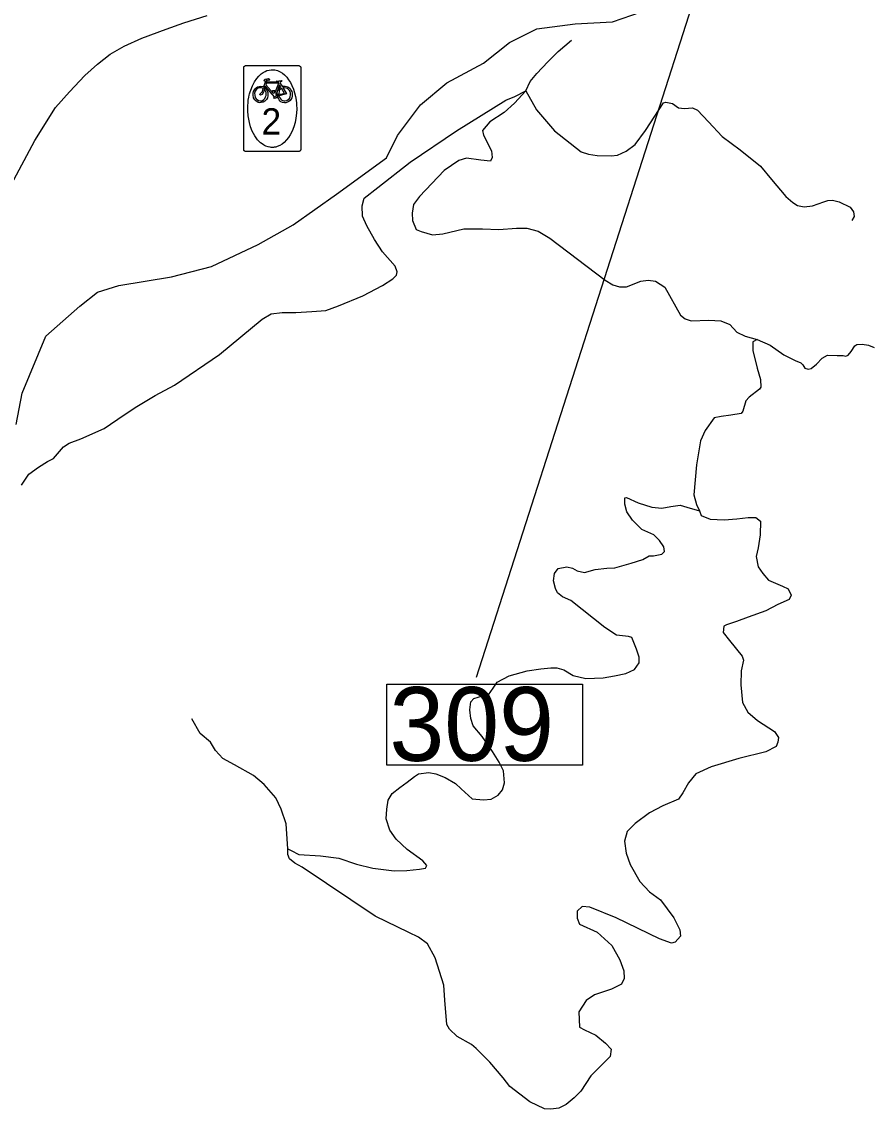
# Model space of a CAD drawing. Extents: x 1159738 to 1321356, y 736314 to 882035.
# Drawn here: x 1205693 to 1209718, y 794938 to 800095 of the extents above; entities that cross this region are included whole.
import ezdxf

# ---------------------------------------------------------------- set-up
doc = ezdxf.new("R2010")
doc.units = 0
for name, color, linetype in [('Exist Hydrographic Creek Single Shore', 7, 'Continuous'), ('Exist Road Non-System Type 51', 7, 'Continuous'), ('Exist Road Secondary Bike CELL', 7, 'Continuous'), ('Exist Road Secondary Structure Standard Bridge Number Label', 7, 'Continuous'), ('Exist Road Secondary Type 51 Attributed', 7, 'Continuous')]:
    doc.layers.add(name, color=color, linetype=linetype)

msp = doc.modelspace()

# ---------------------------------------------------------------- linework, layer by layer
at = {"layer": 'Exist Hydrographic Creek Single Shore'}
msp.add_lwpolyline([(1205666, 798184.4), (1205694.2, 798333.8), (1205807.2, 798604.2), (1205968.5, 798745.4), (1206052.1, 798812.2), (1206152.9, 798844.5), (1206402.9, 798884.9), (1206592.5, 798933.3), (1206814.3, 799038.2), (1206979.7, 799131.1), (1207185.4, 799276.4), (1207423.3, 799449.9), (1207475.8, 799554.8), (1207584.7, 799700.1), (1207709.7, 799805.1), (1207883.1, 799897.9), (1208006.9, 799996.6), (1208135.9, 800061.2), (1208317.4, 800085.4), (1208494.9, 800093.5), (1208632, 800141.9)], dxfattribs=at)
at = {"layer": 'Exist Road Non-System Type 51'}
for points in [[(1208083.7, 799767.4), (1208104.3, 799810.7), (1208135.7, 799848.8), (1208188.3, 799904.8), (1208237.5, 799954), (1208300.2, 800006.7)], [(1205691.1, 797897.5), (1205726.9, 797949), (1205771.7, 797982.6), (1205814.2, 798009.5), (1205843.3, 798022.9), (1205890.3, 798078.9), (1205917.2, 798096.8), (1205973.1, 798117), (1206083.8, 798165.4), (1206177.9, 798230.4), (1206238.3, 798270.7), (1206325.6, 798322.2), (1206417.3, 798371.5), (1206630, 798517.1), (1206833.3, 798684.7), (1206875.9, 798709.3), (1206927.3, 798716), (1206992.2, 798716), (1207068.4, 798720.5), (1207135.5, 798725), (1207195.9, 798747.4), (1207310.1, 798794.4), (1207404.1, 798843.7), (1207453.3, 798875.1), (1207470.8, 798892.3), (1207473, 798908), (1207464.1, 798934.9), (1207403.6, 799004.3), (1207365.6, 799062.6), (1207329.8, 799127.5), (1207309.6, 799172.3), (1207307.4, 799221.6), (1207316.4, 799257.4), (1207381.3, 799308.9), (1207535.3, 799429.1), (1207754.7, 799577), (1207989.7, 799722.6), (1208032.2, 799740.5), (1208083.7, 799767.4)], [(1208083.7, 799767.4), (1208030, 799709.1), (1207980.8, 799664.3), (1207913.6, 799619.5), (1207877.8, 799579.2), (1207882.3, 799556.8), (1207920.3, 799482.9), (1207924.8, 799451.5), (1207915.8, 799433.6), (1207871.1, 799438.1), (1207801.7, 799447.1), (1207765.9, 799435.9), (1207696.5, 799388.8), (1207580.1, 799265.6), (1207551, 799227.5), (1207544.3, 799187.2), (1207546.5, 799151.4), (1207564.4, 799108.8), (1207586.8, 799099.9), (1207640.5, 799084.2), (1207689.8, 799088.7), (1207790.5, 799113.3), (1207877.8, 799113.3), (1207956.1, 799108.8), (1208038.9, 799115.6), (1208088.2, 799115.6), (1208141.9, 799102.1), (1208197.9, 799068.5), (1208459.7, 798869.2), (1208496.9, 798847.2), (1208528.2, 798838.2), (1208561.8, 798838.2), (1208628.9, 798865.1), (1208664.7, 798869.6), (1208698.3, 798865.1), (1208743.1, 798836), (1208816.9, 798703.8), (1208839.3, 798685.9), (1208868.4, 798676.9), (1208951.2, 798679.2), (1209009.4, 798676.9), (1209052, 798659), (1209085.5, 798623.2), (1209123.6, 798603), (1209181.8, 798587.3), (1209242.2, 798560.5), (1209307.1, 798515.7)], [(1208083.7, 799767.4), (1208134.3, 799676.9), (1208220.5, 799577.2), (1208345.8, 799477.5), (1208381.6, 799466.3), (1208421.9, 799459.6), (1208487.9, 799458.5), (1208519.3, 799461.8), (1208559.6, 799480.9), (1208602.1, 799512.2), (1208651.3, 799578.3), (1208736.4, 799709.3), (1208747.6, 799712.7), (1208778.9, 799707.1), (1208808, 799686.9), (1208836, 799683.6), (1208874.1, 799685.8), (1208898.7, 799675.7), (1208950.2, 799619.8), (1209015.1, 799550.3), (1209101.2, 799487.6), (1209197.5, 799410.3), (1209249.5, 799347.1), (1209317.8, 799266.4), (1209350.2, 799237.3), (1209372.6, 799222.7), (1209403.9, 799217.1), (1209444.2, 799221.6), (1209497.9, 799240.7), (1209517, 799247.4), (1209539.4, 799248.5), (1209570.7, 799240.7), (1209622.2, 799214.9), (1209639, 799192.5), (1209640.9, 799171.8), (1209629.7, 799151.6)], [(1209181.8, 798587.3), (1209160.9, 798576.8), (1209160.9, 798536.4), (1209181.1, 798451.3), (1209196.7, 798397.6), (1209199, 798361.7), (1209192.3, 798352.8), (1209143, 798314.7), (1209127.4, 798296.8), (1209113.9, 798247.5), (1209105, 798236.3), (1209055.7, 798229.6), (1209011, 798222.9), (1208977.4, 798216.1), (1208935.3, 798156.4), (1208912.9, 798107.2), (1208892.8, 797992.9), (1208881.6, 797851.8), (1208892.8, 797804.8), (1208908.4, 797775.7), (1208915.2, 797753.3), (1208957.7, 797735.3), (1209024.8, 797733.1), (1209085.3, 797737.6), (1209139, 797744.3), (1209174.8, 797744.3), (1209197.2, 797726.4), (1209194.9, 797661.4), (1209185.9, 797599.7), (1209176.9, 797559.4), (1209185.9, 797510.1), (1209208.2, 797478.8), (1209235.1, 797447.4), (1209302.2, 797418.3), (1209329.1, 797404.8), (1209342.5, 797375.7), (1209333.6, 797355.6), (1209279.9, 797330.9), (1209221.7, 797301.8), (1209138.9, 797270.5), (1209082.9, 797250.3), (1209035.9, 797234.6), (1209022.5, 797227.9), (1209020.2, 797198.8), (1209049.3, 797160.7), (1209109.8, 797086.8), (1209116.5, 797067.5), (1209105.3, 797016), (1209103.1, 796951.1), (1209112, 796866), (1209136.6, 796821.2), (1209183.6, 796780.8), (1209264.2, 796729.3), (1209282.1, 796700.2), (1209279.9, 796677.8), (1209270.9, 796657.7), (1209221.7, 796633), (1209094.1, 796601.7), (1208962.3, 796562.2), (1208890.7, 796528.6), (1208854.9, 796486), (1208828, 796439), (1208807.8, 796407.6), (1208734, 796376.3), (1208671.3, 796342.7), (1208601.9, 796293.4), (1208563.9, 796255.3), (1208552.7, 796208.3), (1208559.4, 796152.3), (1208579.5, 796098.5), (1208624.3, 796017.9), (1208671.3, 795969.4), (1208722.8, 795931.3), (1208785.4, 795846.2), (1208814.5, 795788), (1208816.8, 795758.9), (1208792.2, 795729.7), (1208774.3, 795725.3), (1208718.3, 795745.4), (1208512.4, 795846.2), (1208387, 795895.5), (1208351.2, 795900), (1208326.6, 795877.6), (1208326.6, 795844), (1208337.8, 795814.9), (1208422.8, 795776.8), (1208492.2, 795714.1), (1208530.3, 795646.9), (1208548.7, 795594.1), (1208550.9, 795558.3), (1208537.5, 795531.4), (1208490.5, 795506.8), (1208409.9, 795479.9), (1208369.6, 795453), (1208336, 795399.3), (1208338.3, 795327.6), (1208362.9, 795314.2), (1208416.6, 795289.5), (1208461.4, 795251.4), (1208488.2, 795222.3), (1208483.8, 795188.7)], [(1209307.1, 798515.7), (1209362.1, 798488.8), (1209387.8, 798476.5), (1209397.9, 798467.5), (1209407.9, 798451.8), (1209423.6, 798447.3), (1209437, 798449.6), (1209462.8, 798470.9), (1209489.6, 798500), (1209514.3, 798513.4), (1209560.1, 798512.3), (1209589.2, 798511.2), (1209601.5, 798508.9), (1209612.7, 798513.4), (1209627.3, 798530.2), (1209644.1, 798558.2), (1209654.1, 798563.8), (1209678.8, 798566.1), (1209710.1, 798561.6), (1209737, 798550.4)], [(1207430.2, 796402.8), (1207449.8, 796435.7), (1207485.6, 796463.7), (1207521.4, 796488.4), (1207555, 796515.2), (1207575.1, 796527.6), (1207623.3, 796535.4), (1207656.8, 796527.6), (1207701.6, 796510.8), (1207750.8, 796482.8), (1207777.7, 796457), (1207829.2, 796410), (1207882.9, 796404.4), (1207919.8, 796407.7), (1207953.4, 796426.8), (1207972.4, 796452.5), (1207982.5, 796485), (1207978, 796542.1), (1207957.9, 796583.6), (1207925.4, 796634), (1207877.3, 796705.6), (1207833.5, 796755.3), (1207823.4, 796791.1), (1207817.8, 796831.4), (1207822.3, 796869.5), (1207837.9, 796886.3), (1207878.2, 796897.5), (1207906.2, 796903.1), (1207928.6, 796934.5), (1207947.6, 796962.5), (1208004.7, 796993.8), (1208089.7, 797016.2), (1208155.8, 797026.3), (1208202.3, 797030.5), (1208230.2, 797031.6), (1208263.8, 797021.5), (1208308.6, 796994.7), (1208367.9, 796980.1), (1208450.7, 796983.5), (1208504.4, 796993.5), (1208558.2, 797003.6), (1208599.6, 797023.8), (1208620.8, 797054), (1208620.8, 797082), (1208609.6, 797119), (1208586.1, 797175), (1208570.5, 797179.5), (1208514.5, 797186.2), (1208458.5, 797222), (1208297.4, 797350.8), (1208258.3, 797368.1), (1208233.6, 797387.2), (1208224.7, 797407.3), (1208214.6, 797443.2), (1208220.2, 797477.9), (1208237, 797501.4), (1208278.4, 797509.2), (1208305.3, 797503.6), (1208327.7, 797491.3), (1208362.3, 797483.5), (1208412.7, 797498), (1208467.5, 797503.6), (1208506.7, 797504.8), (1208582.8, 797527.2), (1208638.8, 797545.1), (1208669, 797561.9), (1208689.8, 797562.6), (1208728.9, 797570.4), (1208741.2, 797582.7), (1208737.9, 797605.1), (1208717.7, 797634.2), (1208690.9, 797662.2), (1208633.8, 797686.9), (1208590.1, 797730.6), (1208563.3, 797770.9), (1208553.2, 797806.7), (1208553.2, 797837), (1208561.1, 797839.2), (1208617, 797813.4), (1208680.8, 797792.2), (1208728.9, 797787.7), (1208771.4, 797795.5), (1208816.2, 797802.2), (1208847.6, 797793.3), (1208908.4, 797775.7)], [(1206954.5, 796172.1), (1206946.8, 796290.6), (1206923.3, 796361.1), (1206898.7, 796414.9), (1206842.7, 796477.6), (1206792.4, 796520.1), (1206701.7, 796570.5), (1206646, 796601.5), (1206611.4, 796639.6), (1206587.8, 796677.7), (1206539.7, 796719.1), (1206499.4, 796788.5)], [(1208103.3, 794973.8), (1208008.2, 795046.1), (1207976.9, 795086.4), (1207913.1, 795161.4), (1207848.2, 795226.4), (1207825.8, 795245.4), (1207757.5, 795283.5), (1207721.7, 795318.2), (1207709.4, 795339.5), (1207699.3, 795454.8), (1207694.9, 795526.8), (1207653.5, 795655.6), (1207617.7, 795722.8), (1207575.1, 795754.2), (1207528.1, 795775.5), (1207369.2, 795853.9), (1207022.8, 796086.1), (1206988.1, 796104.9), (1206962.4, 796125.1), (1206955.6, 796145.3), (1206954.5, 796172.1), (1206970.2, 796164.3), (1207007.1, 796145.3), (1207110.1, 796139.7), (1207197.4, 796128.5), (1207280.2, 796099.3), (1207358.5, 796081.4), (1207459.3, 796068), (1207518.6, 796070.2), (1207580.1, 796075.8), (1207608.1, 796080.3), (1207613.7, 796093.7), (1207595.8, 796116.1), (1207520.8, 796169.9), (1207469.3, 796218.1), (1207438, 796260.6), (1207421.2, 796314.4), (1207424.6, 796361.4), (1207430.2, 796402.8)], [(1208483.8, 795188.7), (1208439, 795143.9), (1208392, 795096.9), (1208345, 795023), (1208313.7, 794991.6), (1208275.6, 794960.3), (1208239.8, 794942.3), (1208201.7, 794937.9), (1208172.6, 794940.1), (1208103.3, 794973.8)]]:
    msp.add_lwpolyline(points, dxfattribs=at)
at = {"layer": 'Exist Road Secondary Bike CELL'}
for points in [[(1206755.3, 799886.5), (1206756.1, 799886.6), (1206789.1, 799886.6), (1206972.5, 799886.6), (1207005.5, 799886.6), (1207006.7, 799886.5), (1207007.3, 799886.4), (1207008.1, 799886.2), (1207008.8, 799886), (1207009.5, 799885.8), (1207010.9, 799885.1), (1207011.5, 799884.7), (1207012.1, 799884.3), (1207012.8, 799883.6), (1207013.7, 799882.6), (1207014.4, 799881.8), (1207014.6, 799881.4), (1207014.8, 799881), (1207015.1, 799880.5), (1207015.3, 799880.1), (1207015.5, 799879.6), (1207015.8, 799878.9), (1207016, 799877.9), (1207016.2, 799877.1), (1207016.2, 799876.7), (1207016.2, 799876.3), (1207016.2, 799842.8), (1207016.2, 799523), (1207016.2, 799489.9), (1207016.1, 799488.7), (1207016, 799488.1), (1207015.9, 799487.3), (1207015.7, 799486.6), (1207015.4, 799485.9), (1207014.8, 799484.5), (1207014.4, 799483.9), (1207013.9, 799483.3), (1207013.3, 799482.6), (1207012.9, 799482.2), (1207012.3, 799481.6), (1207012, 799481.4), (1207011.5, 799481), (1207011.1, 799480.8), (1207010.7, 799480.5), (1207010.2, 799480.3), (1207009.3, 799479.9), (1207008.6, 799479.6), (1207007.6, 799479.4), (1207007.2, 799479.3), (1207006.7, 799479.2), (1207006.4, 799479.2), (1207006, 799479.2), (1207005.4, 799479.1), (1206972.4, 799479.1), (1206789.1, 799479.1), (1206756.1, 799479.1), (1206755.5, 799479.2), (1206754.9, 799479.2), (1206754.3, 799479.3), (1206753.6, 799479.5), (1206752.8, 799479.7), (1206752.1, 799480), (1206751.4, 799480.3), (1206750.8, 799480.6), (1206750.2, 799481), (1206749.6, 799481.4), (1206749.2, 799481.7), (1206748.8, 799482.1), (1206748.6, 799482.3), (1206748.2, 799482.8), (1206747.8, 799483.2), (1206747.4, 799483.7), (1206747.1, 799484.1), (1206746.9, 799484.5), (1206746.6, 799485.1), (1206746.3, 799485.6), (1206746.1, 799486.1), (1206746, 799486.4), (1206745.9, 799486.7), (1206745.8, 799487), (1206745.8, 799487.2), (1206745.7, 799487.4), (1206745.7, 799487.6), (1206745.6, 799487.9), (1206745.6, 799488.1), (1206745.5, 799488.4), (1206745.5, 799488.6), (1206745.5, 799488.8), (1206745.4, 799489.1), (1206745.4, 799489.7), (1206745.4, 799522.9), (1206745.4, 799842.8), (1206745.4, 799875.9), (1206745.5, 799877), (1206745.6, 799877.7), (1206745.8, 799878.4), (1206746, 799879.2), (1206746.2, 799879.9), (1206746.9, 799881.2), (1206747.3, 799881.8), (1206747.7, 799882.4), (1206748.3, 799883.2), (1206749.3, 799884.1), (1206750.1, 799884.7), (1206750.6, 799885), (1206750.9, 799885.2), (1206751.5, 799885.5), (1206751.9, 799885.6), (1206752.3, 799885.9), (1206753.1, 799886.1), (1206754, 799886.4), (1206754.9, 799886.5)], [(1206880.8, 799498.7), (1206876.2, 799498.8), (1206871.7, 799499.2), (1206861.8, 799500.9), (1206850.5, 799505), (1206844, 799508.2), (1206838.7, 799511.2), (1206833, 799515.1), (1206825, 799521), (1206811.3, 799534.9), (1206797.8, 799552.9), (1206786, 799576), (1206777.7, 799596.9), (1206772.5, 799617.3), (1206766.9, 799648.2), (1206765, 799672.6), (1206764.9, 799684.5), (1206765.1, 799693.1), (1206765.4, 799699.3), (1206766, 799708.6), (1206767.4, 799722.9), (1206770.1, 799737.6), (1206772.1, 799747), (1206773.4, 799752.2), (1206776.1, 799761.9), (1206778.7, 799770.3), (1206786.6, 799790.8), (1206796.4, 799809.4), (1206807.2, 799825), (1206816.7, 799836.7), (1206828.2, 799847.5), (1206837.1, 799853.5), (1206841.7, 799856.2), (1206847, 799859), (1206855.6, 799863), (1206865.9, 799865.6), (1206875.3, 799867.1), (1206883, 799867.3), (1206893.9, 799866.2), (1206905.2, 799863.1), (1206918.2, 799857.4), (1206929.5, 799850.5), (1206939.3, 799842.2), (1206949.9, 799831.2), (1206958.6, 799819.8), (1206967.2, 799805.9), (1206974.4, 799792.3), (1206981.5, 799775.1), (1206987, 799757), (1206991, 799740), (1206994, 799723.4), (1206995.6, 799708.8), (1206996.1, 799700.7), (1206997, 799681.8), (1206996.1, 799661.4), (1206993.4, 799637.8), (1206989.2, 799617.1), (1206983.3, 799596.2), (1206975.5, 799576.1), (1206966.4, 799558.5), (1206957.8, 799545.4), (1206949, 799533.9), (1206937.8, 799522.2), (1206927.4, 799514), (1206916.2, 799507.4), (1206904.7, 799502.5), (1206897.6, 799500.6), (1206893.5, 799499.9), (1206890, 799499.2), (1206886.2, 799498.9)], [(1206900.3, 799813.3), (1206924.4, 799816.2), (1206926.2, 799814.4), (1206924.7, 799810.6), (1206918.8, 799808.8), (1206917.2, 799805.6), (1206927.3, 799788.5), (1206941.9, 799789.1), (1206954.7, 799786.3), (1206966, 799777.7), (1206971.3, 799769.2), (1206973.9, 799764.5), (1206975.7, 799756.7), (1206976.1, 799748.5), (1206975, 799740), (1206973.2, 799733.5), (1206969.6, 799726.6), (1206966.1, 799721.5), (1206959.3, 799716), (1206953.3, 799712.5), (1206944.8, 799710.4), (1206939.5, 799710.1), (1206928.8, 799711.8), (1206921.9, 799715.3), (1206918.5, 799718.2), (1206913.3, 799724.6), (1206910, 799730.7), (1206905.3, 799742.9), (1206904.3, 799748.8), (1206911.7, 799743.5), (1206917.5, 799733.6), (1206921.6, 799726.9), (1206927, 799723.2), (1206935.1, 799719.8), (1206941.2, 799719.7), (1206949.4, 799721.5), (1206956.9, 799725.7), (1206962.3, 799731.1), (1206966.6, 799738.2), (1206968, 799748.2), (1206967.8, 799756.4), (1206966, 799763.1), (1206962.5, 799769.2), (1206958.8, 799773.5), (1206952.9, 799778), (1206947.2, 799779.8), (1206937.8, 799781.7), (1206931.4, 799782.3), (1206948.9, 799752.8), (1206911.7, 799743.5), (1206904.3, 799748.8), (1206938.5, 799755), (1206924.2, 799779.5), (1206914.4, 799768.8), (1206911.5, 799750.3), (1206904.3, 799748.8), (1206904.7, 799756.6), (1206907.8, 799768.4), (1206913.2, 799776.6), (1206921, 799785.5), (1206916.1, 799796), (1206897.3, 799748.1), (1206904.4, 799748.9), (1206905.3, 799742.9), (1206896.9, 799741.9), (1206898.7, 799736.8), (1206903.8, 799734), (1206891.2, 799731.2), (1206888.1, 799735.1), (1206892.6, 799737.5), (1206847.9, 799788.6), (1206846.2, 799783.7), (1206852.4, 799775.4), (1206856.6, 799767.4), (1206859.3, 799758.8), (1206860.7, 799751.4), (1206860, 799743.9), (1206857.9, 799734), (1206853, 799725.1), (1206846.1, 799718.4), (1206838.3, 799713.6), (1206828.7, 799711.2), (1206821.7, 799710.6), (1206814.6, 799711.6), (1206802.3, 799719.1), (1206798.3, 799723.6), (1206792.6, 799734), (1206790.1, 799746.9), (1206790, 799756.1), (1206792.3, 799764.3), (1206796, 799771.6), (1206800.1, 799776.9), (1206806.2, 799782.9), (1206811.5, 799786.3), (1206818.4, 799788.3), (1206825.4, 799789), (1206840.7, 799787.3), (1206844.2, 799779.1), (1206839.5, 799760.1), (1206833.4, 799750.2), (1206824.6, 799746), (1206821.1, 799749.5), (1206835.3, 799764), (1206838.5, 799777.8), (1206835.2, 799779.2), (1206829.3, 799781.1), (1206819.7, 799781.4), (1206814.2, 799779.7), (1206806.8, 799775.4), (1206799.7, 799766.1), (1206796.6, 799756.5), (1206797.9, 799745.8), (1206800.6, 799735.8), (1206804.1, 799729.4), (1206809.2, 799725.4), (1206816.4, 799720.9), (1206822.9, 799719.8), (1206830.9, 799720.3), (1206838.7, 799723.7), (1206845.4, 799730.4), (1206849.7, 799738.6), (1206852.2, 799744.3), (1206852.8, 799751.7), (1206851.8, 799759.6), (1206848, 799768.7), (1206840.7, 799787.3), (1206848.3, 799809.1), (1206853.7, 799803.4), (1206850.8, 799794.8), (1206886.4, 799755), (1206885.4, 799760), (1206881.6, 799766.4), (1206883.3, 799767.8), (1206893.5, 799767.8), (1206891.6, 799760.5), (1206892.6, 799755.3), (1206911.5, 799803), (1206853.7, 799803.4), (1206848.3, 799809.1), (1206841.7, 799816.1), (1206847.4, 799822.9), (1206862.7, 799824.8), (1206868.8, 799820), (1206865.5, 799815.7), (1206856.2, 799816.8), (1206849.9, 799815.3), (1206851.3, 799814), (1206854.5, 799814), (1206853.1, 799810.8), (1206912.3, 799810.3), (1206912.7, 799811.7)]]:
    msp.add_lwpolyline(points, close=True, dxfattribs=at)
at = {"layer": 'Exist Road Secondary Structure Standard Bridge Number Label'}
msp.add_line((1209087.1, 800845.4), (1207847.9, 796985.5), dxfattribs=at)
msp.add_lwpolyline([(1207424.1, 796954.1), (1208353, 796954.1), (1208353, 796570), (1207424.1, 796570)], close=True, dxfattribs=at)
at = {"layer": 'Exist Road Secondary Type 51 Attributed'}
msp.add_lwpolyline([(1205641.7, 799320.9), (1205754.1, 799531.6), (1205853.2, 799687.8), (1205919.2, 799762.8), (1205992.4, 799839.5), (1206051.3, 799893.1), (1206111.9, 799941.3), (1206177.9, 799978.8), (1206261.8, 800016.3), (1206377.7, 800059.1), (1206461.6, 800089.5), (1206572.2, 800123.4)], dxfattribs=at)

# ---------------------------------------------------------------- texts
at = {"layer": 'Exist Road Secondary Bike CELL'}
msp.add_text('2', height=125, dxfattribs=at).set_placement((1206830.2, 799559.5))
at = {"layer": 'Exist Road Secondary Structure Standard Bridge Number Label'}
msp.add_text('309', height=350, dxfattribs=at).set_placement((1207436.6, 796589.8))

doc.saveas('drawing.dxf')
